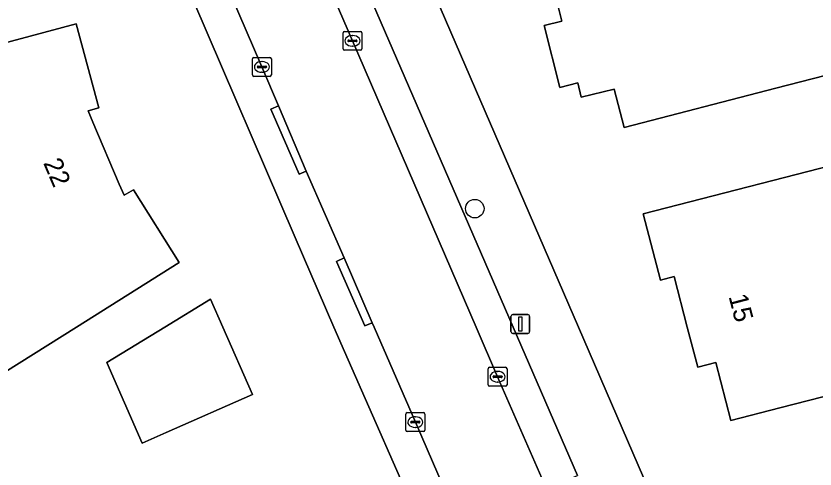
# Model space of a CAD drawing. Extents: x 158835 to 160077, y 386387 to 387778.
# Drawn here: x 159404.88 to 159447.24, y 386742.48 to 386766.49 of the extents above; entities that cross this region are included whole.
import ezdxf

# ---------------------------------------------------------------- set-up
doc = ezdxf.new("R2010")
doc.units = 0
for name, color, linetype in [('IMGEO_Boom', 7, 'Continuous'), ('IMGEO_Erf', 7, 'Continuous'), ('IMGEO_Kolk', 7, 'Continuous'), ('IMGEO_Lichtmast', 7, 'Continuous'), ('IMGEO_Pand', 7, 'Continuous'), ('IMGEO_Pand_nummerreeks', 7, 'Continuous'), ('IMGEO_Parkeervlak_open', 7, 'Continuous'), ('IMGEO_Rijbaan_lokaal_open', 7, 'Continuous'), ('IMGEO_Voetpad_open', 7, 'Continuous')]:
    doc.layers.add(name, color=color, linetype=linetype)

msp = doc.modelspace()

# ---------------------------------------------------------------- linework, layer by layer
at = {"layer": 'IMGEO_Boom'}
msp.add_circle((159429.201, 386756.276), 0.489, dxfattribs=at)
at = {"layer": 'IMGEO_Erf'}
for points in [[(159450.395, 386764.004), (159445.154, 386762.654), (159437.116, 386760.584), (159436.593, 386762.615), (159434.84, 386762.19), (159434.659, 386762.935), (159433.709, 386762.693), (159432.87, 386765.985), (159433.812, 386766.218), (159433.435, 386767.706), (159434.067, 386767.853), (159433.622, 386769.573), (159433.002, 386769.412), (159432.589, 386771.007), (159434.328, 386771.456), (159433.513, 386774.643), (159441.544, 386776.698), (159442.369, 386773.498), (159444.502, 386774.048), (159445.541, 386770.018), (159448.638, 386770.816)], [(159459.355, 386754.752), (159451.563, 386752.759), (159452.082, 386750.731), (159449.222, 386750), (159450.003, 386746.897), (159445.373, 386745.713), (159442.777, 386745.051), (159441.976, 386748.126), (159441.019, 386747.878), (159440.468, 386750), (159439.773, 386752.678), (159439.041, 386752.483), (159438.134, 386755.992), (159449.946, 386759.044), (159450.164, 386758.19), (159457.965, 386760.185)], [(159412.77, 386750), (159415.193, 386751.483), (159415.843, 386750), (159417.409, 386746.428), (159412.83, 386744.42), (159411.563, 386743.849), (159409.701, 386748.121)]]:
    msp.add_lwpolyline(points, close=True, dxfattribs=at)
for points in [[(159425.315, 386771.692), (159434.699, 386750), (159446.561, 386722.581), (159446.639, 386722.409), (159446.732, 386722.245), (159446.839, 386722.089), (159446.96, 386721.944), (159447.093, 386721.81), (159447.238, 386721.689), (159447.393, 386721.581), (159447.557, 386721.487), (159447.729, 386721.408), (159447.907, 386721.345), (159448.09, 386721.298), (159448.276, 386721.268), (159448.464, 386721.254), (159448.653, 386721.258), (159448.841, 386721.278), (159449.026, 386721.315), (159449.13, 386721.343), (159464.145, 386725.103), (159472.554, 386727.311)], [(159320.416, 386657.723), (159398.233, 386705.745), (159432.071, 386726.541), (159426.546, 386739.026), (159422.284, 386748.699), (159421.725, 386750), (159419.683, 386754.749), (159414.254, 386767.377)], [(159391.364, 386761.376), (159391.311, 386761.571), (159395.319, 386762.663), (159408.07, 386766.076), (159409.265, 386761.613), (159408.696, 386761.46), (159408.953, 386760.858), (159410.354, 386757.573), (159410.605, 386756.983), (159411.111, 386757.281), (159413.534, 386753.424), (159408.084, 386750), (159399.715, 386744.742), (159399.521, 386745.082)]]:
    msp.add_lwpolyline(points, dxfattribs=at)
at = {"layer": 'IMGEO_Kolk'}
for p, q in [((159422.213, 386764.743), (159422.213, 386765.595)), ((159422.288, 386765.669), (159423.14, 386765.669)), ((159422.701, 386765.449), (159422.726, 386765.449)), ((159423.214, 386765.595), (159423.214, 386764.743)), ((159422.472, 386765.163), (159422.472, 386765.175)), ((159422.91, 386765.126), (159422.512, 386765.126)), ((159422.515, 386765.212), (159422.913, 386765.212)), ((159422.956, 386765.175), (159422.956, 386765.163)), ((159423.14, 386764.669), (159422.288, 386764.669)), ((159422.724, 386764.889), (159422.699, 386764.889)), ((159417.414, 386763.361), (159417.414, 386764.213)), ((159417.489, 386764.287), (159418.341, 386764.287)), ((159418.415, 386764.213), (159418.415, 386763.361)), ((159417.673, 386763.781), (159417.673, 386763.793)), ((159418.111, 386763.744), (159417.713, 386763.744)), ((159417.716, 386763.83), (159418.114, 386763.83)), ((159417.902, 386764.067), (159417.927, 386764.067)), ((159418.157, 386763.793), (159418.157, 386763.781)), ((159417.925, 386763.507), (159417.9, 386763.507)), ((159418.341, 386763.287), (159417.489, 386763.287)), ((159429.909, 386746.941), (159429.909, 386747.793)), ((159429.984, 386747.867), (159430.836, 386747.867)), ((159430.397, 386747.647), (159430.422, 386747.647)), ((159430.91, 386747.793), (159430.91, 386746.941)), ((159430.168, 386747.361), (159430.168, 386747.373)), ((159430.606, 386747.324), (159430.208, 386747.324)), ((159430.211, 386747.41), (159430.609, 386747.41)), ((159430.652, 386747.373), (159430.652, 386747.361)), ((159430.836, 386746.867), (159429.984, 386746.867)), ((159430.42, 386747.087), (159430.395, 386747.087)), ((159425.546, 386744.537), (159425.546, 386745.389)), ((159425.621, 386745.463), (159426.473, 386745.463)), ((159426.034, 386745.243), (159426.059, 386745.243)), ((159426.547, 386745.389), (159426.547, 386744.537)), ((159425.805, 386744.957), (159425.805, 386744.969)), ((159426.243, 386744.92), (159425.845, 386744.92)), ((159425.848, 386745.006), (159426.246, 386745.006)), ((159426.057, 386744.683), (159426.032, 386744.683)), ((159426.289, 386744.969), (159426.289, 386744.957)), ((159426.473, 386744.463), (159425.621, 386744.463))]:
    msp.add_line(p, q, dxfattribs=at)
for points in [[(159422.213, 386764.743), (159422.213, 386765.595)], [(159422.288, 386765.669), (159423.14, 386765.669)], [(159423.214, 386765.595), (159423.214, 386764.743)], [(159423.14, 386764.669), (159422.288, 386764.669)], [(159417.414, 386763.361), (159417.414, 386764.213)], [(159417.489, 386764.287), (159418.341, 386764.287)], [(159418.415, 386764.213), (159418.415, 386763.361)], [(159418.341, 386763.287), (159417.489, 386763.287)], [(159429.909, 386746.941), (159429.909, 386747.793)], [(159429.984, 386747.867), (159430.836, 386747.867)], [(159430.91, 386747.793), (159430.91, 386746.941)], [(159430.836, 386746.867), (159429.984, 386746.867)], [(159425.546, 386744.537), (159425.546, 386745.389)], [(159425.621, 386745.463), (159426.473, 386745.463)], [(159426.547, 386745.389), (159426.547, 386744.537)], [(159426.473, 386744.463), (159425.621, 386744.463)]]:
    msp.add_lwpolyline(points, dxfattribs=at)
for centre, radius, start, end in [((159422.29, 386765.593), 0.0765, 91.552, 178.448), ((159422.29, 386765.593), 0.0765, 91.552, 178.448), ((159423.138, 386765.593), 0.0765, 1.552, 88.448), ((159423.138, 386765.593), 0.0765, 1.552, 88.448), ((159422.512, 386765.172), 0.0403, 85.8775, 175.7526), ((159422.509, 386765.162), 0.0366, 178.938, 274.7102), ((159422.913, 386765.169), 0.043, 264.8664, 352.4533), ((159422.917, 386765.174), 0.0386, 1.7309, 96.639), ((159422.29, 386764.745), 0.0765, 181.552, 268.448), ((159422.29, 386764.745), 0.0765, 181.552, 268.448), ((159423.138, 386764.745), 0.0765, 271.552, 358.448), ((159423.138, 386764.745), 0.0765, 271.552, 358.448), ((159417.491, 386764.211), 0.0765, 91.552, 178.448), ((159417.491, 386764.211), 0.0765, 91.552, 178.448), ((159418.339, 386764.211), 0.0765, 1.552, 88.448), ((159418.339, 386764.211), 0.0765, 1.552, 88.448), ((159417.713, 386763.79), 0.0403, 85.8775, 175.7526), ((159417.71, 386763.78), 0.0366, 178.938, 274.7102), ((159418.114, 386763.787), 0.043, 264.8664, 352.4533), ((159418.118, 386763.792), 0.0386, 1.7309, 96.639), ((159417.491, 386763.363), 0.0765, 181.552, 268.448), ((159417.491, 386763.363), 0.0765, 181.552, 268.448), ((159418.339, 386763.363), 0.0765, 271.552, 358.448), ((159418.339, 386763.363), 0.0765, 271.552, 358.448), ((159429.986, 386747.791), 0.0765, 91.552, 178.448), ((159429.986, 386747.791), 0.0765, 91.552, 178.448), ((159430.834, 386747.791), 0.0765, 1.552, 88.448), ((159430.834, 386747.791), 0.0765, 1.552, 88.448), ((159430.208, 386747.37), 0.0403, 85.8775, 175.7526), ((159430.205, 386747.36), 0.0366, 178.938, 274.7102), ((159430.609, 386747.367), 0.043, 264.8664, 352.4533), ((159430.613, 386747.372), 0.0386, 1.7309, 96.639), ((159429.986, 386746.943), 0.0765, 181.552, 268.448), ((159429.986, 386746.943), 0.0765, 181.552, 268.448), ((159430.834, 386746.943), 0.0765, 271.552, 358.448), ((159430.834, 386746.943), 0.0765, 271.552, 358.448), ((159425.623, 386745.387), 0.0765, 91.552, 178.448), ((159425.623, 386745.387), 0.0765, 91.552, 178.448), ((159426.471, 386745.387), 0.0765, 1.552, 88.448), ((159426.471, 386745.387), 0.0765, 1.552, 88.448), ((159425.845, 386744.966), 0.0403, 85.8775, 175.7526), ((159425.842, 386744.956), 0.0366, 178.938, 274.7102), ((159426.246, 386744.963), 0.043, 264.8664, 352.4533), ((159426.25, 386744.968), 0.0386, 1.7309, 96.639), ((159425.623, 386744.539), 0.0765, 181.552, 268.448), ((159425.623, 386744.539), 0.0765, 181.552, 268.448), ((159426.471, 386744.539), 0.0765, 271.552, 358.448), ((159426.471, 386744.539), 0.0765, 271.552, 358.448)]:
    msp.add_arc(centre, radius, start, end, dxfattribs=at)
for centre, major_axis, ratio, start_param, end_param in [((159422.7, 386765.169), (-0.387, 0.002), 0.722429, 4.712389, 7.853982), ((159422.725, 386765.169), (-0.39, 0.002), 0.717154, 1.570796, 4.712389), ((159417.901, 386763.787), (-0.387, 0.002), 0.722429, 4.712389, 7.853982), ((159417.926, 386763.787), (-0.39, 0.002), 0.717154, 1.570796, 4.712389), ((159430.396, 386747.367), (-0.387, 0.002), 0.722429, 4.712389, 7.853982), ((159430.421, 386747.367), (-0.39, 0.002), 0.717154, 1.570796, 4.712389), ((159426.033, 386744.963), (-0.387, 0.002), 0.722429, 4.712389, 7.853982), ((159426.058, 386744.963), (-0.39, 0.002), 0.717154, 1.570796, 4.712389)]:
    msp.add_ellipse(centre, major_axis=major_axis, ratio=ratio, start_param=start_param, end_param=end_param, dxfattribs=at)
at = {"layer": 'IMGEO_Lichtmast'}
for p, q in [((159431.218, 386750.661), (159432.008, 386750.661)), ((159432.008, 386750.661), (159431.218, 386750.661)), ((159431.118, 386749.761), (159431.118, 386750.561)), ((159431.118, 386750.561), (159431.118, 386749.761)), ((159432.108, 386750.561), (159432.108, 386749.761)), ((159432.108, 386749.761), (159432.108, 386750.561)), ((159432.008, 386749.661), (159431.218, 386749.661)), ((159431.218, 386749.661), (159432.008, 386749.661))]:
    msp.add_line(p, q, dxfattribs=at)
msp.add_lwpolyline([(159431.538, 386750.536), (159431.688, 386750.536), (159431.688, 386749.786), (159431.538, 386749.786), (159431.538, 386750.536)], dxfattribs=at)
for centre, start, end in [((159431.218, 386750.561), 90, 180), ((159431.218, 386750.561), 90, 180), ((159432.008, 386750.561), 0, 90), ((159432.008, 386750.561), 360, 90), ((159431.218, 386749.761), 180, 270), ((159431.218, 386749.761), 180, 270), ((159432.008, 386749.761), 270, 0), ((159432.008, 386749.761), 270, 0)]:
    msp.add_arc(centre, 0.1, start, end, dxfattribs=at)
at = {"layer": 'IMGEO_Pand'}
for points in [[(159445.541, 386770.018), (159444.502, 386774.048), (159442.369, 386773.498), (159441.544, 386776.698), (159433.513, 386774.643), (159434.328, 386771.456), (159432.589, 386771.007), (159433.002, 386769.412), (159433.622, 386769.573), (159434.067, 386767.853), (159433.435, 386767.706), (159433.812, 386766.218), (159432.87, 386765.985), (159433.709, 386762.693), (159434.659, 386762.935), (159434.84, 386762.19), (159436.593, 386762.615), (159437.116, 386760.584), (159445.154, 386762.654), (159450.395, 386764.004), (159448.638, 386770.816)], [(159449.222, 386750), (159452.082, 386750.731), (159451.563, 386752.759), (159459.355, 386754.752), (159457.965, 386760.185), (159450.164, 386758.19), (159449.946, 386759.044), (159438.134, 386755.992), (159439.041, 386752.483), (159439.773, 386752.678), (159440.468, 386750), (159441.019, 386747.878), (159441.976, 386748.126), (159442.777, 386745.051), (159445.373, 386745.713), (159450.003, 386746.897)], [(159411.563, 386743.849), (159412.83, 386744.42), (159417.409, 386746.428), (159415.843, 386750), (159415.193, 386751.483), (159412.77, 386750), (159409.701, 386748.121)]]:
    msp.add_lwpolyline(points, close=True, dxfattribs=at)
msp.add_lwpolyline([(159399.521, 386745.082), (159399.715, 386744.742), (159408.084, 386750), (159413.534, 386753.424), (159411.111, 386757.281), (159410.605, 386756.983), (159410.354, 386757.573), (159408.953, 386760.858), (159408.696, 386761.46), (159409.265, 386761.613), (159408.07, 386766.076), (159395.319, 386762.663), (159391.311, 386761.571), (159391.364, 386761.376)], dxfattribs=at)
at = {"layer": 'IMGEO_Parkeervlak_open'}
msp.add_lwpolyline([(159423.379, 386768.136), (159421.744, 386767.43), (159422.713, 386765.168), (159429.269, 386750), (159430.408, 386747.366), (159432.995, 386741.426), (159434.637, 386742.141), (159431.233, 386750)], close=True, dxfattribs=at)
at = {"layer": 'IMGEO_Rijbaan_lokaal_open'}
for points in [[(159422.713, 386765.168), (159421.744, 386767.43), (159420.711, 386769.843)], [(159416.243, 386767.668), (159417.916, 386763.787), (159418.792, 386761.717), (159420.265, 386758.263), (159422.271, 386753.66), (159423.765, 386750.217), (159423.859, 386750), (159426.056, 386744.954), (159433.61, 386727.506), (159433.727, 386727.236), (159434.338, 386725.824), (159434.6, 386725.22), (159435.635, 386722.85), (159440.208, 386724.774), (159439.357, 386726.82), (159434.498, 386737.977), (159432.995, 386741.426), (159430.408, 386747.366), (159429.269, 386750), (159422.713, 386765.168)]]:
    msp.add_lwpolyline(points, dxfattribs=at)
at = {"layer": 'IMGEO_Voetpad_open'}
for points in [[(159421.917, 386771.833), (159422.344, 386771.948), (159423.783, 386768.311), (159423.379, 386768.136), (159431.233, 386750), (159434.637, 386742.141)], [(159434.699, 386750), (159425.315, 386771.692)], [(159414.254, 386767.377), (159419.683, 386754.749), (159421.725, 386750), (159422.284, 386748.699), (159426.546, 386739.026), (159432.071, 386726.541), (159433.61, 386727.506), (159426.056, 386744.954), (159423.859, 386750), (159423.765, 386750.217), (159423.368, 386750.061), (159421.865, 386753.478), (159422.271, 386753.66), (159420.265, 386758.263), (159419.883, 386758.101), (159418.39, 386761.541), (159418.792, 386761.717), (159417.916, 386763.787), (159416.243, 386767.668)], [(159446.561, 386722.581), (159434.699, 386750)]]:
    msp.add_lwpolyline(points, dxfattribs=at)
for points in [[(159420.265, 386758.263), (159418.792, 386761.717), (159418.39, 386761.541), (159419.883, 386758.101)], [(159422.271, 386753.66), (159421.865, 386753.478), (159423.368, 386750.061), (159423.765, 386750.217)]]:
    msp.add_lwpolyline(points, close=True, dxfattribs=at)

# ---------------------------------------------------------------- texts
at = {"layer": 'IMGEO_Pand_nummerreeks'}
for s, rotation, p in [('22', 293.0935, (159406.308, 386758.698)), ('15', 284.5518, (159442.651, 386751.623))]:
    msp.add_text(s, height=1, rotation=rotation, dxfattribs=at).set_placement(p)

doc.saveas('drawing.dxf')
